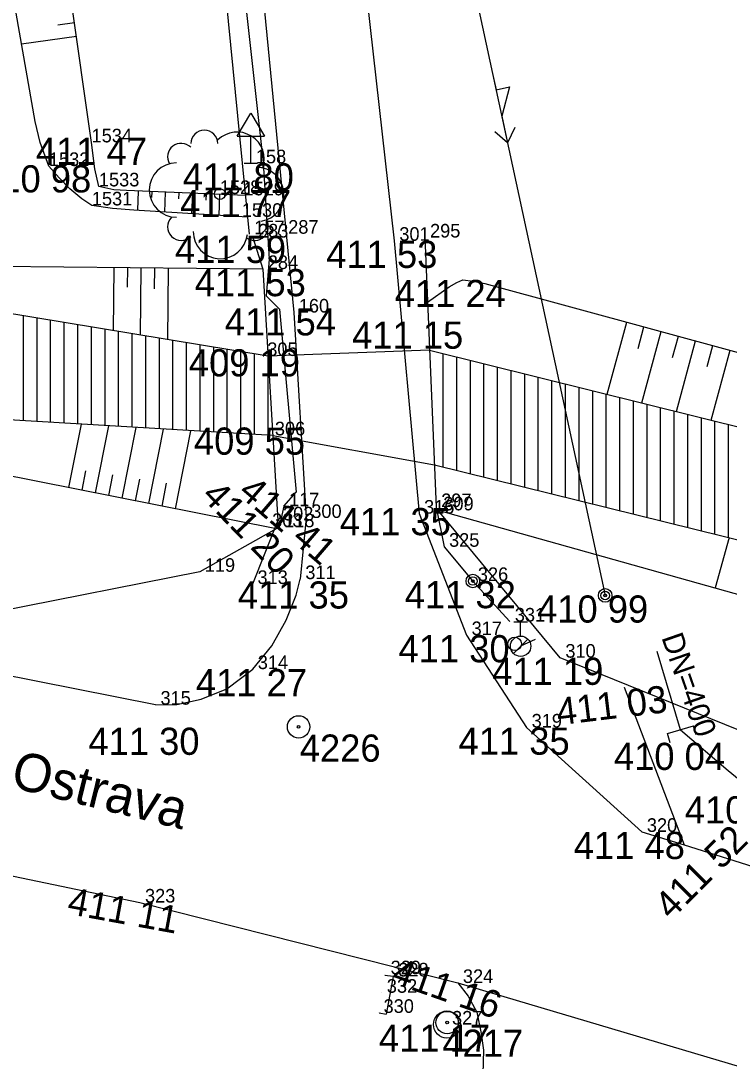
# Model space of a CAD drawing. Extents: x -559180 to -551373, y -1076947 to -1072071.
# Drawn here: x -555081.11 to -555055.03, y -1073249.95 to -1073211.67 of the extents above; entities that cross this region are included whole.
import ezdxf

# ---------------------------------------------------------------- set-up
doc = ezdxf.new("R2010")
doc.units = 0
for name, color, linetype in [('12_PLOTY', 7, 'Continuous'), ('17_KOMUNIKACE', 7, 'Continuous'), ('18_POLOHOPIS', 7, 'Continuous'), ('1_VODA_ZN', 7, 'Continuous'), ('20_EL_ZN', 7, 'Continuous'), ('26_SRAFY', 7, 'Continuous'), ('27_HRANA_PATA', 7, 'Continuous'), ('28_VODA', 7, 'Continuous'), ('2_VODOVOD', 7, 'Continuous'), ('32', 7, 'Continuous'), ('33', 7, 'Continuous'), ('34_ZELEN', 7, 'Continuous'), ('3_BODY', 7, 'Continuous'), ('40_KANAL_ZN', 7, 'Continuous'), ('48_DOPRAVA_ZN', 7, 'Continuous'), ('49_POPIS_KANAL', 7, 'Continuous'), ('4_PPBP', 7, 'Continuous'), ('52_POPIS_UCELOVY', 7, 'Continuous'), ('6_VYSKY', 7, 'Continuous'), ('NNnadzemní', 7, 'Continuous')]:
    doc.layers.add(name, color=color, linetype=linetype)

# ---------------------------------------------------------------- blocks, each defined once
blk = doc.blocks.new('POINT_DISPLAY')
blk.add_line((0, 0), (0, 0))
blk = doc.blocks.new('SLB')
at = {"layer": '20_EL_ZN'}
for radius in [0.25, 0.158, 0.05]:
    blk.add_circle((0, 0), radius, dxfattribs=at)
blk = doc.blocks.new('JS400')
at = {"layer": '49_POPIS_KANAL'}
blk.add_text('DN=400', height=0.8, rotation=0, dxfattribs=at).set_placement((0.698, -0.047))
blk = doc.blocks.new('VYUST')
at = {"layer": '40_KANAL_ZN'}
for p, q in [((-0.35, 0.5), (0, 0.5)), ((0, 0.5), (0, -0.5)), ((0, 0), (3, 0.001)), ((-0.35, -0.5), (0, -0.5))]:
    blk.add_line(p, q, dxfattribs=at)
blk = doc.blocks.new('HYP')
at = {"layer": '1_VODA_ZN'}
for p, q in [((-0.25, 0.9), (0.25, 0.9)), ((0, 0.375), (0, 0.9)), ((-0.265, -0.265), (0.265, 0.265))]:
    blk.add_line(p, q, dxfattribs=at)
blk.add_circle((0, 0), 0.375, dxfattribs=at)
blk = doc.blocks.new('SV')
at = {"layer": '1_VODA_ZN'}
blk.add_circle((0, 0), 0.25, dxfattribs=at)
blk = doc.blocks.new('DZ')
at = {"layer": '48_DOPRAVA_ZN'}
for p, q in [((-0.5, 1), (0, 1.85)), ((0, 1.85), (0.5, 1)), ((-0.5, 1), (0.5, 1)), ((0, 0), (0, 1)), ((-0.25, 0), (0.25, 0))]:
    blk.add_line(p, q, dxfattribs=at)
blk = doc.blocks.new('SAK')
at = {"layer": '40_KANAL_ZN'}
blk.add_circle((0, 0), 0.5, dxfattribs=at)
blk = doc.blocks.new('STLS')
at = {"layer": '34_ZELEN'}
blk.add_circle((0, 0), 0.2, dxfattribs=at)
for centre, radius, start, end in [((-0.571, 1.853), 0.5, 0, 180), ((0.636, 1.281), 1, 341.2293, 135), ((-1.425, 1.366), 0.5, 45, 210.4326), ((-1.599, 0.146), 1, 90, 270), ((1.356, -0.015), 1, 279.53, 90), ((-1.424, -1.207), 0.5, 135, 315), ((1.283, -1.208), 0.5, 234.3777, 31.0479), ((0.019, -1.381), 1, 180, 353.8403)]:
    blk.add_arc(centre, radius, start, end, dxfattribs=at)
blk = doc.blocks.new('BODCST')
at = {"layer": '33'}
for radius in [0.413, 0.05]:
    blk.add_circle((0, 0), radius, dxfattribs=at)
blk = doc.blocks.new('ELNN')
at = {"layer": '20_EL_ZN'}
for p, q in [((0.5, 0), (0.5, 0.5)), ((0.5, 0.5), (1.5, 0)), ((0, 0), (0.5, 0)), ((1.5, 0), (2.5, 0))]:
    blk.add_line(p, q, dxfattribs=at)
blk.add_lwpolyline([(2, 0.375), (2.5, 0), (2, -0.375)], dxfattribs=at)

msp = doc.modelspace()

# ---------------------------------------------------------------- linework, layer by layer
at = {"layer": '12_PLOTY'}
for p, q in [((-555074.86, -1073197.58), (-555072.7, -1073219.52)), ((-555061.25, -1073235.1), (-555065.74, -1073229.68)), ((-555052.03, -1073238.84), (-555061.25, -1073235.1))]:
    msp.add_line(p, q, dxfattribs=at)
at = {"layer": '17_KOMUNIKACE'}
for p, q in [((-555069.43, -1073201.42), (-555067.36, -1073219.76)), ((-555073.05, -1073201.99), (-555071.06, -1073222.4)), ((-555067.36, -1073219.76), (-555066.45, -1073229.8)), ((-555071.06, -1073222.4), (-555070.6, -1073229.96)), ((-555070.6, -1073229.96), (-555070.82, -1073232.21)), ((-555066.45, -1073229.8), (-555064.7, -1073234.27)), ((-555076.15, -1073236.83), (-555091.39, -1073233.84)), ((-555064.7, -1073234.27), (-555062.49, -1073237.67)), ((-555062.49, -1073237.67), (-555058.25, -1073241.51)), ((-555093.39, -1073240.65), (-555076.72, -1073244.11)), ((-555058.25, -1073241.51), (-555056.69, -1073241.99)), ((-555056.69, -1073241.99), (-555047.78, -1073244.78)), ((-555076.72, -1073244.11), (-555065.02, -1073247.07)), ((-555065.02, -1073247.07), (-555052.67, -1073250.73))]:
    msp.add_line(p, q, dxfattribs=at)
for points in [[(-555072.57, -1073235.52), (-555071.861, -1073234.664), (-555071.334, -1073233.72), (-555070.976, -1073232.795), (-555070.82, -1073232.21)], [(-555076.15, -1073236.83), (-555075.368, -1073236.821), (-555074.464, -1073236.622), (-555073.519, -1073236.244), (-555072.57, -1073235.52)], [(-555065.02, -1073247.07), (-555064.639, -1073247.559), (-555064.322, -1073248.14), (-555064.158, -1073248.93), (-555064.077, -1073249.548), (-555064.13, -1073251.29)]]:
    msp.add_lwpolyline(points, dxfattribs=at)
at = {"layer": '18_POLOHOPIS'}
for p, q in [((-555074.46, -1073196.65), (-555072.18, -1073216.88)), ((-555072.18, -1073216.88), (-555071.97, -1073220.44)), ((-555072.56, -1073219.64), (-555072.2, -1073220.8)), ((-555066.23, -1073219.64), (-555065.82, -1073229.56)), ((-555071.97, -1073220.44), (-555072.07, -1073221.79)), ((-555072.2, -1073220.8), (-555071.64, -1073230.05)), ((-555072.07, -1073221.79), (-555071.58, -1073222.28)), ((-555071.58, -1073222.28), (-555070.97, -1073229.01)), ((-555071.42, -1073229.53), (-555070.97, -1073229.01)), ((-555071.42, -1073229.53), (-555071.6, -1073230.3)), ((-555065.82, -1073229.56), (-555065.53, -1073231.02)), ((-555071.6, -1073230.3), (-555074.52, -1073231.94)), ((-555071.64, -1073230.05), (-555072.58, -1073232.39)), ((-555065.53, -1073231.02), (-555064.47, -1073232.28)), ((-555074.52, -1073231.94), (-555082.7, -1073233.56)), ((-555064.47, -1073232.28), (-555063.11, -1073233.77)), ((-555067.4, -1073246.83), (-555067.71, -1073246.79)), ((-555067.399, -1073246.83), (-555067.654, -1073248.222)), ((-555067.917, -1073248.174), (-555067.654, -1073248.222))]:
    msp.add_line(p, q, dxfattribs=at)
at = {"layer": '26_SRAFY'}
for p, q in [((-555079.741, -1073211.819), (-555079.13, -1073211.732)), ((-555081.079, -1073212.516), (-555079.059, -1073212.227)), ((-555076.803, -1073218.638), (-555076.774, -1073217.934)), ((-555076.283, -1073218.169), (-555076.275, -1073217.954)), ((-555075.804, -1073218.702), (-555075.775, -1073217.974)), ((-555075.284, -1073218.216), (-555075.275, -1073217.994)), ((-555074.806, -1073218.765), (-555074.776, -1073218.014)), ((-555074.286, -1073218.263), (-555074.276, -1073218.035)), ((-555073.808, -1073218.829), (-555073.777, -1073218.055)), ((-555077.695, -1073223.07), (-555077.672, -1073220.746)), ((-555077.179, -1073221.471), (-555077.172, -1073220.751)), ((-555076.696, -1073223.235), (-555076.672, -1073220.756)), ((-555076.18, -1073221.528), (-555076.172, -1073220.761)), ((-555075.698, -1073223.4), (-555075.672, -1073220.766)), ((-555059.529, -1073225.409), (-555058.805, -1073222.752)), ((-555058.387, -1073223.718), (-555058.171, -1073222.925)), ((-555058.254, -1073225.726), (-555057.537, -1073223.098)), ((-555057.117, -1073224.055), (-555056.903, -1073223.27)), ((-555056.978, -1073226.044), (-555056.27, -1073223.443)), ((-555055.847, -1073224.392), (-555055.636, -1073223.616)), ((-555055.703, -1073226.361), (-555055.002, -1073223.789)), ((-555078.889, -1073226.506), (-555079.351, -1073228.844)), ((-555077.882, -1073226.567), (-555078.37, -1073229.038)), ((-555076.875, -1073226.627), (-555077.389, -1073229.232)), ((-555075.867, -1073226.688), (-555076.408, -1073229.425)), ((-555074.86, -1073226.748), (-555075.427, -1073229.619)), ((-555078.718, -1073228.22), (-555078.86, -1073228.941)), ((-555077.729, -1073228.374), (-555077.879, -1073229.135)), ((-555076.74, -1073228.527), (-555076.898, -1073229.329)), ((-555075.751, -1073228.681), (-555075.917, -1073229.522)), ((-555055.036, -1073230.68), (-555055.556, -1073232.535))]:
    msp.add_line(p, q, dxfattribs=at)
at = {"layer": '27_HRANA_PATA'}
for p, q in [((-555078.5, -1073216.14), (-555080.79, -1073200.11)), ((-555072.2, -1073220.8), (-555083.4, -1073220.69)), ((-555071.758, -1073230.343), (-555085.15, -1073227.7)), ((-555065.799, -1073229.665), (-555041.66, -1073236.43)), ((-555058.9, -1073236.18), (-555056.69, -1073241.99))]:
    msp.add_line(p, q, dxfattribs=at)
for points in [[(-555080.07, -1073217.01), (-555080.389, -1073216.147), (-555080.576, -1073215.37), (-555083.23, -1073200.32)], [(-555078.23, -1073217.76), (-555078.375, -1073217.111), (-555078.5, -1073216.14)], [(-555078.49, -1073218.46), (-555078.864, -1073218.218), (-555079.296, -1073217.844), (-555079.698, -1073217.442), (-555080.07, -1073217.01)], [(-555072.841, -1073218.093), (-555077.21, -1073217.916), (-555077.685, -1073217.888), (-555078.23, -1073217.76)], [(-555072.762, -1073218.893), (-555076.951, -1073218.636), (-555077.728, -1073218.578), (-555078.49, -1073218.46)], [(-555066.132, -1073222.018), (-555065.337, -1073221.458), (-555065.053, -1073221.296), (-555064.84, -1073221.2)], [(-555064.84, -1073221.2), (-555064.455, -1073221.244), (-555064.025, -1073221.329), (-555039.48, -1073228.02)], [(-555056.83, -1073237.75), (-555055.078, -1073239.252), (-555054.668, -1073239.581), (-555054.18, -1073239.89)]]:
    msp.add_lwpolyline(points, dxfattribs=at)
at = {"layer": '28_VODA'}
for p, q in [((-555072.006, -1073224.01), (-555083.8, -1073222.06)), ((-555066.059, -1073223.785), (-555072.006, -1073224.01)), ((-555066.059, -1073223.785), (-555042.56, -1073229.63)), ((-555071.829, -1073226.929), (-555084.84, -1073226.15)), ((-555071.829, -1073226.929), (-555065.884, -1073228.001)), ((-555065.884, -1073228.001), (-555048.03, -1073232.41))]:
    msp.add_line(p, q, dxfattribs=at)
at = {"layer": '2_VODOVOD'}
msp.add_line((-555062.17, -1073234.436), (-555062.71, -1073234.68), dxfattribs=at)
at = {"layer": '32'}
for p, q in [((-555081.006, -1073226.38), (-555081.006, -1073222.522)), ((-555080.506, -1073226.409), (-555080.506, -1073222.605)), ((-555080.006, -1073226.439), (-555080.006, -1073222.687)), ((-555079.506, -1073226.469), (-555079.506, -1073222.77)), ((-555079.006, -1073226.499), (-555079.006, -1073222.853)), ((-555078.506, -1073226.529), (-555078.506, -1073222.935)), ((-555078.006, -1073226.559), (-555078.006, -1073223.018)), ((-555077.506, -1073226.589), (-555077.506, -1073223.101)), ((-555077.006, -1073226.619), (-555077.006, -1073223.183)), ((-555076.506, -1073226.649), (-555076.506, -1073223.266)), ((-555076.006, -1073226.679), (-555076.006, -1073223.349)), ((-555075.506, -1073226.709), (-555075.506, -1073223.431)), ((-555075.006, -1073226.739), (-555075.006, -1073223.514)), ((-555074.506, -1073226.769), (-555074.506, -1073223.597)), ((-555074.006, -1073226.799), (-555074.006, -1073223.679)), ((-555073.506, -1073226.829), (-555073.506, -1073223.762)), ((-555073.006, -1073226.859), (-555073.006, -1073223.845)), ((-555072.506, -1073226.888), (-555072.506, -1073223.927)), ((-555072.006, -1073226.918), (-555072.006, -1073224.01)), ((-555065.559, -1073228.081), (-555065.559, -1073223.909)), ((-555065.059, -1073228.205), (-555065.059, -1073224.034)), ((-555064.559, -1073228.328), (-555064.559, -1073224.158)), ((-555064.059, -1073228.452), (-555064.059, -1073224.282)), ((-555063.559, -1073228.575), (-555063.559, -1073224.407)), ((-555063.059, -1073228.699), (-555063.059, -1073224.531)), ((-555062.559, -1073228.822), (-555062.559, -1073224.656)), ((-555062.059, -1073228.946), (-555062.059, -1073224.78)), ((-555061.559, -1073229.069), (-555061.559, -1073224.904)), ((-555061.059, -1073229.193), (-555061.059, -1073225.029)), ((-555060.559, -1073229.316), (-555060.559, -1073225.153)), ((-555060.059, -1073229.439), (-555060.059, -1073225.277)), ((-555059.559, -1073229.563), (-555059.559, -1073225.402)), ((-555059.059, -1073229.686), (-555059.059, -1073225.526)), ((-555058.559, -1073229.81), (-555058.559, -1073225.651)), ((-555058.059, -1073229.933), (-555058.059, -1073225.775)), ((-555057.559, -1073230.057), (-555057.559, -1073225.899)), ((-555057.059, -1073230.18), (-555057.059, -1073226.024)), ((-555056.559, -1073230.304), (-555056.559, -1073226.148)), ((-555056.059, -1073230.427), (-555056.059, -1073226.272)), ((-555055.559, -1073230.551), (-555055.559, -1073226.397)), ((-555055.059, -1073230.674), (-555055.059, -1073226.521))]:
    msp.add_line(p, q, dxfattribs=at)
at = {"layer": 'NNnadzemní'}
msp.add_line((-555069.5, -1073186.87), (-555059.6, -1073232.81), dxfattribs=at)

# ---------------------------------------------------------------- block references
at = {"layer": '1_VODA_ZN'}
for name, p in [('POINT_DISPLAY', (-555078.5, -1073216.14)), ('POINT_DISPLAY', (-555072.64, -1073216.91)), ('POINT_DISPLAY', (-555080.07, -1073217.01)), ('POINT_DISPLAY', (-555078.23, -1073217.76)), ('POINT_DISPLAY', (-555073.78, -1073218.04)), ('POINT_DISPLAY', (-555072.91, -1073218.09)), ('POINT_DISPLAY', (-555078.49, -1073218.46)), ('POINT_DISPLAY', (-555072.97, -1073218.88)), ('POINT_DISPLAY', (-555072.7, -1073219.52)), ('POINT_DISPLAY', (-555071.45, -1073219.5)), ('POINT_DISPLAY', (-555072.56, -1073219.64)), ('POINT_DISPLAY', (-555067.36, -1073219.76)), ('POINT_DISPLAY', (-555066.23, -1073219.64)), ('POINT_DISPLAY', (-555072.2, -1073220.8)), ('POINT_DISPLAY', (-555064.84, -1073221.2)), ('POINT_DISPLAY', (-555066.45, -1073222.22)), ('POINT_DISPLAY', (-555071.06, -1073222.4)), ('POINT_DISPLAY', (-555066.24, -1073223.74)), ('POINT_DISPLAY', (-555072.22, -1073224)), ('POINT_DISPLAY', (-555071.94, -1073226.92)), ('POINT_DISPLAY', (-555065.89, -1073228)), ('POINT_DISPLAY', (-555071.42, -1073229.53)), ('POINT_DISPLAY', (-555065.82, -1073229.56)), ('POINT_DISPLAY', (-555070.6, -1073229.96)), ('POINT_DISPLAY', (-555066.45, -1073229.8)), ('POINT_DISPLAY', (-555065.96, -1073229.62)), ('POINT_DISPLAY', (-555065.74, -1073229.68)), ('POINT_DISPLAY', (-555072.04, -1073230.29)), ('POINT_DISPLAY', (-555071.64, -1073230.05)), ('POINT_DISPLAY', (-555071.6, -1073230.3)), ('POINT_DISPLAY', (-555065.53, -1073231.02)), ('POINT_DISPLAY', (-555074.52, -1073231.94)), ('POINT_DISPLAY', (-555070.82, -1073232.21)), ('POINT_DISPLAY', (-555072.58, -1073232.39)), ('POINT_DISPLAY', (-555064.47, -1073232.28)), ('POINT_DISPLAY', (-555059.6, -1073232.81)), ('POINT_DISPLAY', (-555063.11, -1073233.77)), ('HYP', (-555062.71, -1073234.68)), ('POINT_DISPLAY', (-555064.7, -1073234.27)), ('SV', (-555062.93, -1073234.59)), ('POINT_DISPLAY', (-555061.25, -1073235.1)), ('POINT_DISPLAY', (-555072.57, -1073235.52)), ('POINT_DISPLAY', (-555058.9, -1073236.18)), ('POINT_DISPLAY', (-555076.15, -1073236.83)), ('POINT_DISPLAY', (-555070.88, -1073237.647)), ('POINT_DISPLAY', (-555062.49, -1073237.67)), ('POINT_DISPLAY', (-555056.83, -1073237.75)), ('POINT_DISPLAY', (-555058.25, -1073241.51)), ('POINT_DISPLAY', (-555056.69, -1073241.99)), ('POINT_DISPLAY', (-555076.72, -1073244.11)), ('POINT_DISPLAY', (-555067.68, -1073246.75)), ('POINT_DISPLAY', (-555067.4, -1073246.83)), ('POINT_DISPLAY', (-555065.02, -1073247.07)), ('POINT_DISPLAY', (-555067.82, -1073247.43)), ('POINT_DISPLAY', (-555067.94, -1073248.17)), ('POINT_DISPLAY', (-555065.42, -1073248.6)), ('POINT_DISPLAY', (-555065.417, -1073248.528))]:
    msp.add_blockref(name, p, dxfattribs=at)
at = {"layer": '20_EL_ZN', "xscale": 1.0000005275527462, "yscale": 1.0000005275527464, "rotation": -77.83892293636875}
msp.add_blockref('ELNN', (-555063.715, -1073213.715), dxfattribs=at)
at = {"layer": '20_EL_ZN'}
for p in [(-555064.47, -1073232.28), (-555059.6, -1073232.81)]:
    msp.add_blockref('SLB', p, dxfattribs=at)
at = {"layer": '32'}
msp.add_blockref('POINT_DISPLAY', (-555071.829, -1073226.929), dxfattribs=at)
at = {"layer": '33'}
for p in [(-555070.88, -1073237.647), (-555065.417, -1073248.528)]:
    msp.add_blockref('BODCST', p, dxfattribs=at)
at = {"layer": '34_ZELEN'}
msp.add_blockref('STLS', (-555073.78, -1073218.04), dxfattribs=at)
at = {"layer": '40_KANAL_ZN', "xscale": 0.9999990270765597, "yscale": 0.9999990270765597, "rotation": 106.55853670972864}
msp.add_blockref('VYUST', (-555056.83, -1073237.75), dxfattribs=at)
at = {"layer": '40_KANAL_ZN'}
msp.add_blockref('SAK', (-555065.42, -1073248.6), dxfattribs=at)
at = {"layer": '48_DOPRAVA_ZN'}
msp.add_blockref('DZ', (-555072.64, -1073216.91), dxfattribs=at)
at = {"layer": '49_POPIS_KANAL', "xscale": 1.0000012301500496, "yscale": 1.0000012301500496, "rotation": -70.75042215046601}
msp.add_blockref('JS400', (-555057.722, -1073233.679), dxfattribs=at)

# ---------------------------------------------------------------- texts
at = {"layer": '3_BODY'}
for s, p in [('1534', (-555078.5, -1073216.14)), ('1532', (-555080.07, -1073217.01)), (' 158', (-555072.64, -1073216.91)), ('1533', (-555078.23, -1073217.76)), ('1528', (-555073.78, -1073218.04)), ('1529', (-555072.91, -1073218.09)), ('1531', (-555078.49, -1073218.46)), ('1530', (-555072.97, -1073218.88)), (' 157', (-555072.7, -1073219.52)), (' 283', (-555072.56, -1073219.64)), (' 287', (-555071.45, -1073219.5)), (' 301', (-555067.36, -1073219.76)), (' 295', (-555066.23, -1073219.64)), (' 284', (-555072.2, -1073220.8)), (' 160', (-555071.06, -1073222.4)), (' 305', (-555072.22, -1073224)), (' 306', (-555071.94, -1073226.92)), (' 117', (-555071.42, -1073229.53)), (' 297', (-555065.82, -1073229.56)), (' 309', (-555065.74, -1073229.68)), (' 302', (-555071.64, -1073230.05)), (' 300', (-555070.6, -1073229.96)), (' 316', (-555066.45, -1073229.8)), (' 303', (-555072.04, -1073230.29)), (' 118', (-555071.6, -1073230.3)), (' 325', (-555065.53, -1073231.02)), (' 119', (-555074.52, -1073231.94)), (' 313', (-555072.58, -1073232.39)), (' 311', (-555070.82, -1073232.21)), (' 326', (-555064.47, -1073232.28)), (' 331', (-555063.11, -1073233.77)), (' 317', (-555064.7, -1073234.27)), (' 310', (-555061.25, -1073235.1)), (' 314', (-555072.57, -1073235.52)), (' 315', (-555076.15, -1073236.83)), (' 319', (-555062.49, -1073237.67)), (' 320', (-555058.25, -1073241.51)), (' 323', (-555076.72, -1073244.11)), (' 329', (-555067.68, -1073246.75)), (' 328', (-555067.4, -1073246.83)), (' 324', (-555065.02, -1073247.07)), (' 332', (-555067.82, -1073247.43)), (' 330', (-555067.94, -1073248.17)), (' 327', (-555065.42, -1073248.6))]:
    msp.add_text(s, height=0.5, dxfattribs=at).set_placement(p)
at = {"layer": '4_PPBP'}
for s, p in [(' 4226', (-555071.21, -1073238.927)), (' 4217', (-555065.963, -1073249.786))]:
    msp.add_text(s, height=1, dxfattribs=at).set_placement(p)
at = {"layer": '52_POPIS_UCELOVY'}
msp.add_text('st. silnice Šumperk-Ostrava', height=1.4, rotation=346.1563, dxfattribs=at).set_placement((-555097.388, -1073235.945))
at = {"layer": '6_VYSKY'}
for s, p in [('411 47', (-555080.55, -1073216.97)), ('411 80', (-555075.145, -1073217.91)), ('410 98', (-555082.603, -1073217.981)), ('411 77', (-555075.245, -1073218.891)), ('411 59', (-555075.432, -1073220.577)), ('411 53', (-555069.865, -1073220.76)), ('411 53', (-555074.705, -1073221.8)), ('411 24', (-555067.345, -1073222.2)), ('411 54', (-555073.597, -1073223.244)), ('411 15', (-555068.915, -1073223.732)), ('409 19', (-555074.921, -1073224.751)), ('409 55', (-555074.734, -1073227.631)), ('411 35', (-555069.368, -1073230.594)), ('411 32', (-555066.975, -1073233.28)), ('411 35', (-555073.118, -1073233.293)), ('410 99', (-555062.105, -1073233.81)), ('411 30', (-555067.205, -1073235.27)), ('411 19', (-555063.755, -1073236.1)), ('411 27', (-555074.662, -1073236.52)), ('411 30', (-555078.618, -1073238.676)), ('411 35', (-555064.995, -1073238.67)), ('410 04', (-555059.278, -1073239.232)), ('410 15', (-555056.668, -1073241.201)), ('411 48', (-555060.755, -1073242.51)), ('411 17', (-555067.925, -1073249.6))]:
    msp.add_text(s, height=1, dxfattribs=at).set_placement(p)
for s, rotation, p in [('411 20', 313.9804, (-555074.5, -1073229.181)), ('411 41', 319.2919, (-555073.151, -1073229.084)), ('411 03', 6.8604, (-555061.329, -1073237.59)), ('411 52', 45.0673, (-555057.171, -1073244.778)), ('411 11', 349.6283, (-555079.431, -1073244.521)), ('411 16', 340.6633, (-555067.507, -1073247.05))]:
    msp.add_text(s, height=1, rotation=rotation, dxfattribs=at).set_placement(p)

doc.saveas('drawing.dxf')
